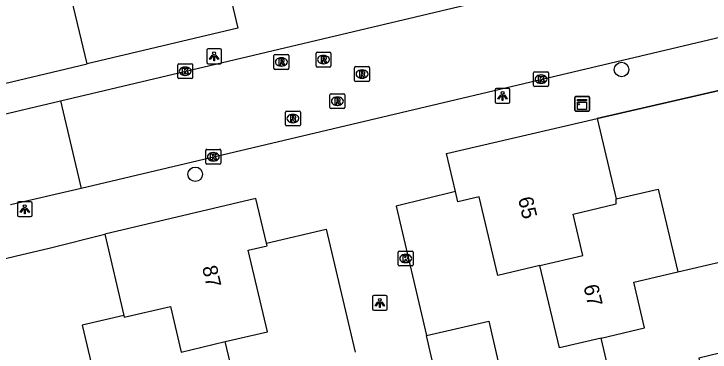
# Model space of a CAD drawing. Extents: x 158038 to 159242, y 380133 to 381214.
# Drawn here: x 158975.59 to 159022.38, y 380483.52 to 380506.26 of the extents above; entities that cross this region are included whole.
import ezdxf

# ---------------------------------------------------------------- set-up
doc = ezdxf.new("R2010")
doc.units = 0
for name, color, linetype in [('IMGEO_Boom', 7, 'Continuous'), ('IMGEO_Hek', 7, 'Continuous'), ('IMGEO_Kast', 7, 'Continuous'), ('IMGEO_Kolk', 7, 'Continuous'), ('IMGEO_Lichtpunt', 7, 'Continuous'), ('IMGEO_Pand', 7, 'Continuous'), ('IMGEO_Pand_nummerreeks', 7, 'Continuous'), ('IMGEO_Rijbaan_lokaal_open', 7, 'Continuous'), ('IMGEO_Rioolput', 7, 'Continuous'), ('IMGEO_Voetpad_open', 7, 'Continuous')]:
    doc.layers.add(name, color=color, linetype=linetype)

msp = doc.modelspace()

# ---------------------------------------------------------------- linework, layer by layer
at = {"layer": 'IMGEO_Boom'}
for centre in [(159016.437, 380502.525), (158987.783, 380495.479)]:
    msp.add_circle(centre, 0.489, dxfattribs=at)
at = {"layer": 'IMGEO_Hek'}
for points in [[(159014.797, 380499.231), (159033.61, 380503.556)], [(158973.521, 380501.247), (158980.518, 380502.896)], [(158977.96, 380490.512), (158981.696, 380491.447)]]:
    msp.add_lwpolyline(points, dxfattribs=at)
at = {"layer": 'IMGEO_Kast'}
for p, q in [((159013.286, 380499.795), (159013.286, 380500.636)), ((159013.286, 380500.636), (159013.286, 380499.795)), ((159013.361, 380500.72), (159014.202, 380500.72)), ((159014.202, 380500.72), (159013.361, 380500.72)), ((159014.286, 380500.645), (159014.286, 380499.804)), ((159014.286, 380499.804), (159014.286, 380500.645)), ((159014.211, 380499.72), (159013.37, 380499.72)), ((159013.37, 380499.72), (159014.211, 380499.72))]:
    msp.add_line(p, q, dxfattribs=at)
for points in [[(159013.481, 380500.51), (159014.081, 380500.51), (159014.081, 380500.425), (159013.481, 380500.425), (159013.481, 380500.51)], [(159013.481, 380500.335), (159014.081, 380500.335), (159014.081, 380499.846), (159013.481, 380499.846), (159013.481, 380500.335)]]:
    msp.add_lwpolyline(points, dxfattribs=at)
msp.add_circle((159013.565, 380500.184), 0.0377, dxfattribs=at)
for centre, start, end in [((159013.364, 380500.642), 92.4484, 184.2845), ((159013.364, 380500.642), 92.4484, 184.2845), ((159014.208, 380500.642), 2.4484, 94.2845), ((159014.208, 380500.642), 2.4484, 94.2845), ((159013.364, 380499.798), 182.4484, 274.2845), ((159013.364, 380499.798), 182.4484, 274.2845), ((159014.208, 380499.798), 272.4484, 4.2845), ((159014.208, 380499.798), 272.4484, 4.2845)]:
    msp.add_arc(centre, 0.0779, start, end, dxfattribs=at)
at = {"layer": 'IMGEO_Kolk'}
for p, q in [((158986.607, 380501.986), (158986.607, 380502.838)), ((158986.682, 380502.912), (158987.534, 380502.912)), ((158987.608, 380502.838), (158987.608, 380501.986)), ((158987.095, 380502.692), (158987.12, 380502.692)), ((159010.599, 380502.378), (159011.451, 380502.378)), ((158987.534, 380501.912), (158986.682, 380501.912)), ((158987.118, 380502.132), (158987.093, 380502.132)), ((159010.524, 380501.452), (159010.524, 380502.304)), ((159011.012, 380502.158), (159011.037, 380502.158)), ((159011.525, 380502.304), (159011.525, 380501.452)), ((159011.035, 380501.598), (159011.01, 380501.598)), ((159011.451, 380501.378), (159010.599, 380501.378)), ((158988.494, 380496.231), (158988.494, 380497.083)), ((158988.569, 380497.157), (158989.421, 380497.157)), ((158988.982, 380496.937), (158989.007, 380496.937)), ((158989.495, 380497.083), (158989.495, 380496.231)), ((158989.005, 380496.377), (158988.98, 380496.377)), ((158989.421, 380496.157), (158988.569, 380496.157)), ((159001.426, 380489.39), (159001.426, 380490.242)), ((159001.501, 380490.316), (159002.353, 380490.316)), ((159002.427, 380490.242), (159002.427, 380489.39)), ((159001.914, 380490.096), (159001.939, 380490.096)), ((159002.353, 380489.316), (159001.501, 380489.316)), ((159001.937, 380489.536), (159001.912, 380489.536))]:
    msp.add_line(p, q, dxfattribs=at)
for points in [[(158986.607, 380501.986), (158986.607, 380502.838)], [(158986.682, 380502.912), (158987.534, 380502.912)], [(158987.608, 380502.838), (158987.608, 380501.986)], [(158986.928, 380502.612), (158987.051, 380502.612), (158987.051, 380502.461), (158987.181, 380502.612), (158987.345, 380502.612), (158987.199, 380502.461), (158987.352, 380502.212), (158987.2, 380502.212), (158987.115, 380502.376), (158987.051, 380502.309), (158987.051, 380502.212), (158986.928, 380502.212), (158986.928, 380502.612)], [(159010.599, 380502.378), (159011.451, 380502.378)], [(158987.534, 380501.912), (158986.682, 380501.912)], [(159010.524, 380501.452), (159010.524, 380502.304)], [(159010.845, 380502.078), (159010.968, 380502.078), (159010.968, 380501.927), (159011.098, 380502.078), (159011.262, 380502.078), (159011.116, 380501.927), (159011.269, 380501.678), (159011.117, 380501.678), (159011.032, 380501.842), (159010.968, 380501.775), (159010.968, 380501.678), (159010.845, 380501.678), (159010.845, 380502.078)], [(159011.525, 380502.304), (159011.525, 380501.452)], [(159011.451, 380501.378), (159010.599, 380501.378)], [(158988.494, 380496.231), (158988.494, 380497.083)], [(158988.569, 380497.157), (158989.421, 380497.157)], [(158988.815, 380496.857), (158988.938, 380496.857), (158988.938, 380496.706), (158989.068, 380496.857), (158989.232, 380496.857), (158989.086, 380496.706), (158989.239, 380496.457), (158989.087, 380496.457), (158989.002, 380496.621), (158988.938, 380496.554), (158988.938, 380496.457), (158988.815, 380496.457), (158988.815, 380496.857)], [(158989.495, 380497.083), (158989.495, 380496.231)], [(158989.421, 380496.157), (158988.569, 380496.157)], [(159001.426, 380489.39), (159001.426, 380490.242)], [(159001.501, 380490.316), (159002.353, 380490.316)], [(159002.427, 380490.242), (159002.427, 380489.39)], [(159001.747, 380490.016), (159001.87, 380490.016), (159001.87, 380489.865), (159002, 380490.016), (159002.164, 380490.016), (159002.018, 380489.865), (159002.171, 380489.616), (159002.019, 380489.616), (159001.934, 380489.78), (159001.87, 380489.713), (159001.87, 380489.616), (159001.747, 380489.616), (159001.747, 380490.016)], [(159002.353, 380489.316), (159001.501, 380489.316)]]:
    msp.add_lwpolyline(points, dxfattribs=at)
for centre, start, end in [((158986.684, 380502.836), 91.552, 178.448), ((158986.684, 380502.836), 91.552, 178.448), ((158987.532, 380502.836), 1.552, 88.448), ((158987.532, 380502.836), 1.552, 88.448), ((159010.601, 380502.302), 91.552, 178.448), ((159010.601, 380502.302), 91.552, 178.448), ((159011.449, 380502.302), 1.552, 88.448), ((159011.449, 380502.302), 1.552, 88.448), ((158986.684, 380501.988), 181.552, 268.448), ((158986.684, 380501.988), 181.552, 268.448), ((158987.532, 380501.988), 271.552, 358.448), ((158987.532, 380501.988), 271.552, 358.448), ((159010.601, 380501.454), 181.552, 268.448), ((159010.601, 380501.454), 181.552, 268.448), ((159011.449, 380501.454), 271.552, 358.448), ((159011.449, 380501.454), 271.552, 358.448), ((158988.571, 380497.081), 91.552, 178.448), ((158988.571, 380497.081), 91.552, 178.448), ((158989.419, 380497.081), 1.552, 88.448), ((158989.419, 380497.081), 1.552, 88.448), ((158988.571, 380496.233), 181.552, 268.448), ((158988.571, 380496.233), 181.552, 268.448), ((158989.419, 380496.233), 271.552, 358.448), ((158989.419, 380496.233), 271.552, 358.448), ((159001.503, 380490.24), 91.552, 178.448), ((159001.503, 380490.24), 91.552, 178.448), ((159002.351, 380490.24), 1.552, 88.448), ((159002.351, 380490.24), 1.552, 88.448), ((159001.503, 380489.392), 181.552, 268.448), ((159001.503, 380489.392), 181.552, 268.448), ((159002.351, 380489.392), 271.552, 358.448), ((159002.351, 380489.392), 271.552, 358.448)]:
    msp.add_arc(centre, 0.0765, start, end, dxfattribs=at)
for centre, major_axis, ratio, start_param, end_param in [((158987.094, 380502.412), (-0.387, 0.002), 0.722429, 4.712389, 7.853982), ((158987.119, 380502.412), (-0.39, 0.002), 0.717154, 1.570796, 4.712389), ((159011.011, 380501.878), (-0.387, 0.002), 0.722429, 4.712389, 7.853982), ((159011.036, 380501.878), (-0.39, 0.002), 0.717154, 1.570796, 4.712389), ((158988.981, 380496.657), (-0.387, 0.002), 0.722429, 4.712389, 7.853982), ((158989.006, 380496.657), (-0.39, 0.002), 0.717154, 1.570796, 4.712389), ((159001.913, 380489.816), (-0.387, 0.002), 0.722429, 4.712389, 7.853982), ((159001.938, 380489.816), (-0.39, 0.002), 0.717154, 1.570796, 4.712389)]:
    msp.add_ellipse(centre, major_axis=major_axis, ratio=ratio, start_param=start_param, end_param=end_param, dxfattribs=at)
at = {"layer": 'IMGEO_Lichtpunt'}
for p, q in [((158988.551, 380503.818), (158988.551, 380503.011)), ((158988.551, 380503.818), (158988.551, 380503.011)), ((158989.453, 380503.913), (158988.645, 380503.913)), ((158989.453, 380503.913), (158988.645, 380503.913)), ((158989.547, 380503.011), (158989.547, 380503.818)), ((158989.547, 380503.011), (158989.547, 380503.818)), ((158988.645, 380502.917), (158989.453, 380502.917)), ((158988.645, 380502.917), (158989.453, 380502.917)), ((159007.937, 380501.155), (159007.937, 380500.348)), ((159007.937, 380501.155), (159007.937, 380500.348)), ((159008.839, 380501.25), (159008.031, 380501.25)), ((159008.839, 380501.25), (159008.031, 380501.25)), ((159008.933, 380500.348), (159008.933, 380501.155)), ((159008.933, 380500.348), (159008.933, 380501.155)), ((159008.031, 380500.254), (159008.839, 380500.254)), ((159008.031, 380500.254), (159008.839, 380500.254)), ((158975.825, 380493.533), (158975.825, 380492.726)), ((158975.825, 380493.533), (158975.825, 380492.726)), ((158976.727, 380493.628), (158975.919, 380493.628)), ((158976.727, 380493.628), (158975.919, 380493.628)), ((158976.821, 380492.726), (158976.821, 380493.533)), ((158976.821, 380492.726), (158976.821, 380493.533)), ((158975.919, 380492.632), (158976.727, 380492.632)), ((158975.919, 380492.632), (158976.727, 380492.632)), ((158999.688, 380487.233), (158999.688, 380486.426)), ((158999.688, 380487.233), (158999.688, 380486.426)), ((159000.59, 380487.328), (158999.782, 380487.328)), ((159000.59, 380487.328), (158999.782, 380487.328)), ((159000.684, 380486.426), (159000.684, 380487.233)), ((159000.684, 380486.426), (159000.684, 380487.233)), ((158999.782, 380486.332), (159000.59, 380486.332)), ((158999.782, 380486.332), (159000.59, 380486.332))]:
    msp.add_line(p, q, dxfattribs=at)
for points in [[(158988.925, 380503.482), (158988.964, 380503.454), (158988.776, 380503.192), (158988.738, 380503.219), (158988.925, 380503.482)], [(158989.027, 380503.434), (158989.074, 380503.434), (158989.074, 380503.112), (158989.027, 380503.112), (158989.027, 380503.434)], [(158989.137, 380503.454), (158989.175, 380503.481), (158989.362, 380503.219), (158989.323, 380503.191), (158989.137, 380503.454)], [(159008.311, 380500.819), (159008.35, 380500.791), (159008.162, 380500.529), (159008.124, 380500.556), (159008.311, 380500.819)], [(159008.413, 380500.771), (159008.46, 380500.771), (159008.46, 380500.449), (159008.413, 380500.449), (159008.413, 380500.771)], [(159008.523, 380500.791), (159008.561, 380500.818), (159008.748, 380500.556), (159008.709, 380500.528), (159008.523, 380500.791)], [(158976.199, 380493.197), (158976.238, 380493.169), (158976.05, 380492.907), (158976.012, 380492.934), (158976.199, 380493.197)], [(158976.301, 380493.149), (158976.348, 380493.149), (158976.348, 380492.827), (158976.301, 380492.827), (158976.301, 380493.149)], [(158976.411, 380493.169), (158976.449, 380493.196), (158976.636, 380492.934), (158976.597, 380492.906), (158976.411, 380493.169)], [(159000.062, 380486.897), (159000.101, 380486.869), (158999.913, 380486.607), (158999.875, 380486.634), (159000.062, 380486.897)], [(159000.164, 380486.849), (159000.211, 380486.849), (159000.211, 380486.527), (159000.164, 380486.527), (159000.164, 380486.849)], [(159000.274, 380486.869), (159000.312, 380486.896), (159000.499, 380486.634), (159000.46, 380486.606), (159000.274, 380486.869)]]:
    msp.add_lwpolyline(points, dxfattribs=at)
for centre in [(158989.05, 380503.616), (159008.436, 380500.953), (158976.324, 380493.331), (159000.187, 380487.031)]:
    msp.add_circle(centre, 0.0994, dxfattribs=at)
for centre, start, end in [((158988.645, 380503.818), 90, 180), ((158988.645, 380503.818), 90, 180), ((158989.453, 380503.818), 0, 90), ((158989.453, 380503.818), 0, 90), ((158988.645, 380503.011), 180, 270), ((158988.645, 380503.011), 180, 270), ((158989.453, 380503.011), 270, 0), ((158989.453, 380503.011), 270, 360), ((159008.031, 380501.155), 90, 180), ((159008.031, 380501.155), 90, 180), ((159008.839, 380501.155), 0, 90), ((159008.839, 380501.155), 0, 90), ((159008.031, 380500.348), 180, 270), ((159008.031, 380500.348), 180, 270), ((159008.839, 380500.348), 270, 0), ((159008.839, 380500.348), 270, 360), ((158975.919, 380493.533), 90, 180), ((158975.919, 380493.533), 90, 180), ((158976.727, 380493.533), 0, 90), ((158976.727, 380493.533), 0, 90), ((158975.919, 380492.726), 180, 270), ((158975.919, 380492.726), 180, 270), ((158976.727, 380492.726), 270, 0), ((158976.727, 380492.726), 270, 360), ((158999.782, 380487.233), 90, 180), ((158999.782, 380487.233), 90, 180), ((159000.59, 380487.233), 0, 90), ((159000.59, 380487.233), 0, 90), ((158999.782, 380486.426), 180, 270), ((158999.782, 380486.426), 180, 270), ((159000.59, 380486.426), 270, 0), ((159000.59, 380486.426), 270, 360)]:
    msp.add_arc(centre, 0.0946, start, end, dxfattribs=at)
at = {"layer": 'IMGEO_Pand'}
for points in [[(158980.518, 380502.896), (158979.221, 380508.36)], [(158989.927, 380508.344), (158990.651, 380505.301), (158980.518, 380502.896)], [(159005.263, 380494.314), (159004.659, 380496.879), (159014.797, 380499.231)], [(159014.797, 380499.231), (159016.078, 380493.818)], [(159016.078, 380493.818), (159018.895, 380494.484), (159020.213, 380488.914)], [(159010.949, 380489.338), (159008.111, 380488.665), (159006.856, 380493.954), (159005.427, 380493.618), (159005.263, 380494.314)], [(158992.566, 380490.857), (158991.859, 380493.844), (158981.696, 380491.447)], [(159010.949, 380489.338), (159013.841, 380490.024), (159013.18, 380492.808), (159016.072, 380493.494), (159016.078, 380493.818)], [(158981.696, 380491.447), (158982.986, 380485.983)], [(158989.803, 380484.225), (158992.633, 380484.891), (158991.335, 380490.375), (158992.609, 380490.676), (158992.566, 380490.857)], [(159015.058, 380484.463), (159012.262, 380483.8), (159010.949, 380489.338)], [(159020.213, 380488.914), (159023.118, 380489.603), (159024.494, 380483.8), (159021.636, 380483.122), (159022.251, 380480.529)], [(159015.058, 380484.463), (159017.985, 380485.157), (159017.26, 380488.214), (159020.213, 380488.914)], [(158982.986, 380485.983), (158983.013, 380485.865), (158986.111, 380486.595), (158986.834, 380483.526), (158989.803, 380484.225)], [(158982.986, 380485.983), (158980.188, 380485.323), (158981.523, 380479.662)], [(159003.333, 380484.648), (159007.525, 380485.605), (159008.151, 380482.861), (159006.55, 380482.505)], [(159006.55, 380482.505), (159003.959, 380481.905), (159003.333, 380484.648)], [(158988.255, 380478.033), (158991.104, 380478.704), (158989.803, 380484.225)], [(159016.325, 380479.122), (159015.058, 380484.463)]]:
    msp.add_lwpolyline(points, dxfattribs=at)
at = {"layer": 'IMGEO_Rijbaan_lokaal_open'}
for points in [[(158978.724, 380500.43), (159009.315, 380507.681), (159015.014, 380509.033), (159040.386, 380514.995)], [(159041.877, 380509.115), (159041.279, 380508.969), (159032.615, 380506.938), (158980.111, 380494.53)], [(158973.979, 380499.304), (158978.724, 380500.43)], [(158978.724, 380500.43), (158980.111, 380494.53)], [(158980.111, 380494.53), (158975.364, 380493.421)]]:
    msp.add_lwpolyline(points, dxfattribs=at)
at = {"layer": 'IMGEO_Rioolput'}
for p, q in [((158993.071, 380502.607), (158993.071, 380503.459)), ((158993.146, 380503.533), (158993.998, 380503.533)), ((158993.559, 380503.313), (158993.584, 380503.313)), ((158994.072, 380503.459), (158994.072, 380502.607)), ((158995.9, 380502.766), (158995.9, 380503.618)), ((158995.975, 380503.692), (158996.827, 380503.692)), ((158996.388, 380503.472), (158996.413, 380503.472)), ((158996.901, 380503.618), (158996.901, 380502.766)), ((158996.411, 380502.912), (158996.386, 380502.912)), ((158993.998, 380502.533), (158993.146, 380502.533)), ((158993.582, 380502.753), (158993.557, 380502.753)), ((158996.827, 380502.692), (158995.975, 380502.692)), ((158998.492, 380501.795), (158998.492, 380502.647)), ((158998.567, 380502.721), (158999.419, 380502.721)), ((158998.98, 380502.501), (158999.005, 380502.501)), ((158999.493, 380502.647), (158999.493, 380501.795)), ((158999.003, 380501.941), (158998.978, 380501.941)), ((158999.419, 380501.721), (158998.567, 380501.721)), ((158996.834, 380499.968), (158996.834, 380500.82)), ((158996.909, 380500.894), (158997.761, 380500.894)), ((158997.322, 380500.674), (158997.347, 380500.674)), ((158997.835, 380500.82), (158997.835, 380499.968)), ((158997.345, 380500.114), (158997.32, 380500.114)), ((158993.844, 380498.804), (158993.844, 380499.656)), ((158993.919, 380499.73), (158994.771, 380499.73)), ((158994.845, 380499.656), (158994.845, 380498.804)), ((158997.761, 380499.894), (158996.909, 380499.894)), ((158994.332, 380499.51), (158994.357, 380499.51)), ((158994.771, 380498.73), (158993.919, 380498.73)), ((158994.355, 380498.95), (158994.33, 380498.95))]:
    msp.add_line(p, q, dxfattribs=at)
for points in [[(158993.071, 380502.607), (158993.071, 380503.459)], [(158993.146, 380503.533), (158993.998, 380503.533)], [(158994.072, 380503.459), (158994.072, 380502.607)], [(158995.9, 380502.766), (158995.9, 380503.618)], [(158995.975, 380503.692), (158996.827, 380503.692)], [(158996.489, 380503.39), (158996.237, 380503.392), (158996.237, 380502.992)], [(158996.415, 380503.311), (158996.361, 380503.311), (158996.361, 380503.23)], [(158996.901, 380503.618), (158996.901, 380502.766)], [(158993.66, 380503.231), (158993.408, 380503.233), (158993.408, 380502.833)], [(158993.408, 380502.833), (158993.532, 380502.833), (158993.532, 380502.995), (158993.543, 380502.995)], [(158993.586, 380503.152), (158993.532, 380503.152), (158993.532, 380503.071)], [(158993.532, 380503.071), (158993.584, 380503.071)], [(158993.59, 380502.966), (158993.661, 380502.833), (158993.801, 380502.833), (158993.736, 380502.959)], [(158996.237, 380502.992), (158996.361, 380502.992), (158996.361, 380503.154), (158996.372, 380503.154)], [(158996.361, 380503.23), (158996.413, 380503.23)], [(158996.419, 380503.125), (158996.49, 380502.992), (158996.63, 380502.992), (158996.565, 380503.118)], [(158993.998, 380502.533), (158993.146, 380502.533)], [(158996.827, 380502.692), (158995.975, 380502.692)], [(158998.492, 380501.795), (158998.492, 380502.647)], [(158998.567, 380502.721), (158999.419, 380502.721)], [(158999.081, 380502.419), (158998.829, 380502.421), (158998.829, 380502.021)], [(158999.493, 380502.647), (158999.493, 380501.795)], [(158998.829, 380502.021), (158998.953, 380502.021), (158998.953, 380502.183), (158998.964, 380502.183)], [(158999.007, 380502.34), (158998.953, 380502.34), (158998.953, 380502.259)], [(158998.953, 380502.259), (158999.005, 380502.259)], [(158999.011, 380502.154), (158999.082, 380502.021), (158999.222, 380502.021), (158999.157, 380502.147)], [(158999.419, 380501.721), (158998.567, 380501.721)], [(158996.834, 380499.968), (158996.834, 380500.82)], [(158996.909, 380500.894), (158997.761, 380500.894)], [(158997.423, 380500.592), (158997.171, 380500.594), (158997.171, 380500.194)], [(158997.349, 380500.513), (158997.295, 380500.513), (158997.295, 380500.432)], [(158997.835, 380500.82), (158997.835, 380499.968)], [(158997.171, 380500.194), (158997.295, 380500.194), (158997.295, 380500.356), (158997.306, 380500.356)], [(158997.295, 380500.432), (158997.347, 380500.432)], [(158997.353, 380500.327), (158997.424, 380500.194), (158997.564, 380500.194), (158997.499, 380500.32)], [(158993.844, 380498.804), (158993.844, 380499.656)], [(158993.919, 380499.73), (158994.771, 380499.73)], [(158994.845, 380499.656), (158994.845, 380498.804)], [(158997.761, 380499.894), (158996.909, 380499.894)], [(158994.433, 380499.428), (158994.181, 380499.43), (158994.181, 380499.03)], [(158994.181, 380499.03), (158994.305, 380499.03), (158994.305, 380499.192), (158994.316, 380499.192)], [(158994.359, 380499.349), (158994.305, 380499.349), (158994.305, 380499.268)], [(158994.305, 380499.268), (158994.357, 380499.268)], [(158994.363, 380499.163), (158994.434, 380499.03), (158994.574, 380499.03), (158994.509, 380499.156)], [(158994.771, 380498.73), (158993.919, 380498.73)]]:
    msp.add_lwpolyline(points, dxfattribs=at)
for centre, radius, start, end in [((158993.148, 380503.457), 0.0765, 91.552, 178.448), ((158993.148, 380503.457), 0.0765, 91.552, 178.448), ((158993.996, 380503.457), 0.0765, 1.552, 88.448), ((158993.996, 380503.457), 0.0765, 1.552, 88.448), ((158995.977, 380503.616), 0.0765, 91.552, 178.448), ((158995.977, 380503.616), 0.0765, 91.552, 178.448), ((158996.421, 380503.215), 0.0964, 77.0061, 93.1865), ((158996.435, 380503.272), 0.0378, 276.6634, 79.6772), ((158996.488, 380503.28), 0.109, 350.3612, 89.416), ((158996.825, 380503.616), 0.0765, 1.552, 88.448), ((158996.825, 380503.616), 0.0765, 1.552, 88.448), ((158993.542, 380502.942), 0.0533, 26.0293, 88.6989), ((158993.568, 380503.26), 0.19, 274.7715, 282.9687), ((158993.592, 380503.056), 0.0964, 77.0061, 93.1865), ((158993.606, 380503.113), 0.0378, 276.6634, 79.6772), ((158993.659, 380503.121), 0.109, 350.3612, 89.416), ((158993.657, 380503.121), 0.112, 277.5842, 350.9817), ((158993.641, 380502.906), 0.108, 29.5134, 73.7905), ((158996.371, 380503.101), 0.0533, 26.0293, 88.6989), ((158996.397, 380503.419), 0.19, 274.7715, 282.9687), ((158996.486, 380503.28), 0.112, 277.5842, 350.9817), ((158996.47, 380503.065), 0.108, 29.5134, 73.7905), ((158993.148, 380502.609), 0.0765, 181.552, 268.448), ((158993.148, 380502.609), 0.0765, 181.552, 268.448), ((158993.996, 380502.609), 0.0765, 271.552, 358.448), ((158993.996, 380502.609), 0.0765, 271.552, 358.448), ((158995.977, 380502.768), 0.0765, 181.552, 268.448), ((158995.977, 380502.768), 0.0765, 181.552, 268.448), ((158996.825, 380502.768), 0.0765, 271.552, 358.448), ((158996.825, 380502.768), 0.0765, 271.552, 358.448), ((158998.569, 380502.645), 0.0765, 91.552, 178.448), ((158998.569, 380502.645), 0.0765, 91.552, 178.448), ((158999.08, 380502.309), 0.109, 350.3612, 89.416), ((158999.417, 380502.645), 0.0765, 1.552, 88.448), ((158999.417, 380502.645), 0.0765, 1.552, 88.448), ((158998.963, 380502.13), 0.0533, 26.0293, 88.6989), ((158998.989, 380502.448), 0.19, 274.7715, 282.9687), ((158999.013, 380502.244), 0.0964, 77.0061, 93.1865), ((158999.027, 380502.301), 0.0378, 276.6634, 79.6772), ((158999.078, 380502.309), 0.112, 277.5842, 350.9817), ((158999.062, 380502.094), 0.108, 29.5134, 73.7905), ((158998.569, 380501.797), 0.0765, 181.552, 268.448), ((158998.569, 380501.797), 0.0765, 181.552, 268.448), ((158999.417, 380501.797), 0.0765, 271.552, 358.448), ((158999.417, 380501.797), 0.0765, 271.552, 358.448), ((158996.911, 380500.818), 0.0765, 91.552, 178.448), ((158996.911, 380500.818), 0.0765, 91.552, 178.448), ((158997.355, 380500.417), 0.0964, 77.0061, 93.1865), ((158997.369, 380500.474), 0.0378, 276.6634, 79.6772), ((158997.422, 380500.482), 0.109, 350.3612, 89.416), ((158997.759, 380500.818), 0.0765, 1.552, 88.448), ((158997.759, 380500.818), 0.0765, 1.552, 88.448), ((158997.305, 380500.303), 0.0533, 26.0293, 88.6989), ((158997.331, 380500.621), 0.19, 274.7715, 282.9687), ((158997.42, 380500.482), 0.112, 277.5842, 350.9817), ((158997.404, 380500.267), 0.108, 29.5134, 73.7905), ((158993.921, 380499.654), 0.0765, 91.552, 178.448), ((158993.921, 380499.654), 0.0765, 91.552, 178.448), ((158994.769, 380499.654), 0.0765, 1.552, 88.448), ((158994.769, 380499.654), 0.0765, 1.552, 88.448), ((158996.911, 380499.97), 0.0765, 181.552, 268.448), ((158996.911, 380499.97), 0.0765, 181.552, 268.448), ((158997.759, 380499.97), 0.0765, 271.552, 358.448), ((158997.759, 380499.97), 0.0765, 271.552, 358.448), ((158994.315, 380499.139), 0.0533, 26.0293, 88.6989), ((158994.341, 380499.457), 0.19, 274.7715, 282.9687), ((158994.365, 380499.253), 0.0964, 77.0061, 93.1865), ((158994.379, 380499.31), 0.0378, 276.6634, 79.6772), ((158994.432, 380499.318), 0.109, 350.3612, 89.416), ((158994.43, 380499.318), 0.112, 277.5842, 350.9817), ((158994.414, 380499.103), 0.108, 29.5134, 73.7905), ((158993.921, 380498.806), 0.0765, 181.552, 268.448), ((158993.921, 380498.806), 0.0765, 181.552, 268.448), ((158994.769, 380498.806), 0.0765, 271.552, 358.448), ((158994.769, 380498.806), 0.0765, 271.552, 358.448)]:
    msp.add_arc(centre, radius, start, end, dxfattribs=at)
for centre, major_axis, ratio, start_param, end_param in [((158993.558, 380503.033), (-0.387, 0.002), 0.722429, 4.712389, 7.853982), ((158993.583, 380503.033), (-0.39, 0.002), 0.717154, 1.570796, 4.712389), ((158996.387, 380503.192), (-0.387, 0.002), 0.722429, 4.712389, 7.853982), ((158996.412, 380503.192), (-0.39, 0.002), 0.717154, 1.570796, 4.712389), ((158998.979, 380502.221), (-0.387, 0.002), 0.722429, 4.712389, 7.853982), ((158999.004, 380502.221), (-0.39, 0.002), 0.717154, 1.570796, 4.712389), ((158997.321, 380500.394), (-0.387, 0.002), 0.722429, 4.712389, 7.853982), ((158997.346, 380500.394), (-0.39, 0.002), 0.717154, 1.570796, 4.712389), ((158994.331, 380499.23), (-0.387, 0.002), 0.722429, 4.712389, 7.853982), ((158994.356, 380499.23), (-0.39, 0.002), 0.717154, 1.570796, 4.712389)]:
    msp.add_ellipse(centre, major_axis=major_axis, ratio=ratio, start_param=start_param, end_param=end_param, dxfattribs=at)
at = {"layer": 'IMGEO_Voetpad_open'}
for points in [[(159033.61, 380503.556), (159014.797, 380499.231)], [(158960.344, 380498.141), (158973.521, 380501.247), (158980.518, 380502.896)], [(159005.263, 380494.314), (159001.275, 380493.342), (159003.333, 380484.648)], [(158992.566, 380490.857), (158996.573, 380491.798), (158998.524, 380483.52)], [(158961.931, 380483.847), (158971.556, 380485.976), (158970.89, 380488.824), (158976.151, 380490.08), (158977.96, 380490.512), (158981.696, 380491.447)]]:
    msp.add_lwpolyline(points, dxfattribs=at)

# ---------------------------------------------------------------- texts
at = {"layer": 'IMGEO_Pand_nummerreeks'}
for s, rotation, p in [('65', 283.3486, (159009.47, 380493.849)), ('87', 283.2558, (158988.236, 380489.225)), ('67', 283.3379, (159013.866, 380487.954))]:
    msp.add_text(s, height=1, rotation=rotation, dxfattribs=at).set_placement(p)

doc.saveas('drawing.dxf')
